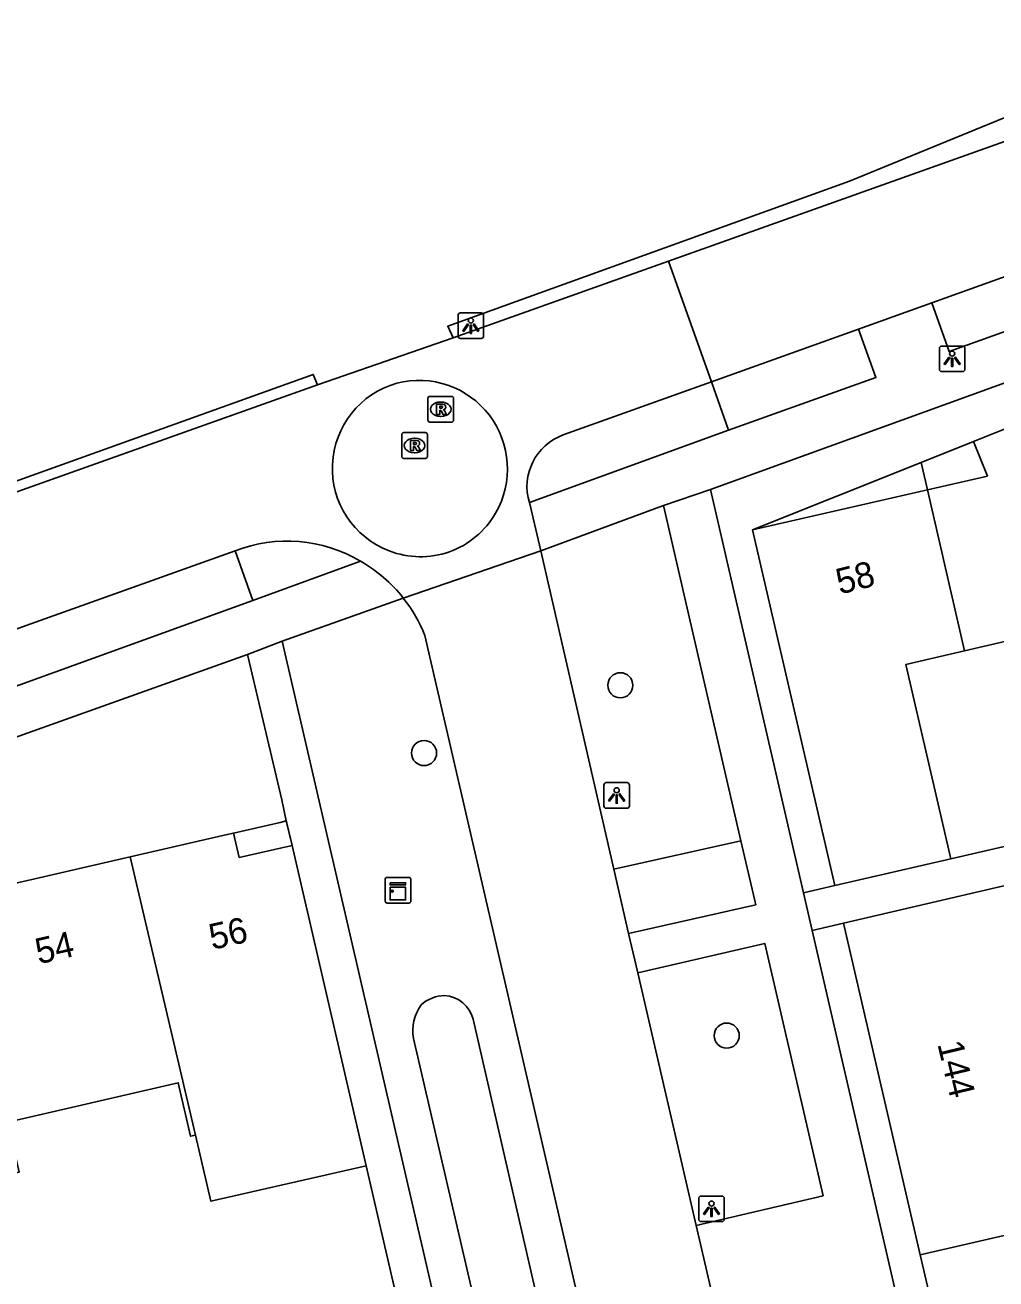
# Model space of a CAD drawing. Extents: x 156414 to 157775, y 382335 to 383765.
# Drawn here: x 156745.57 to 156783.36, y 383571.6 to 383620.41 of the extents above; entities that cross this region are included whole.
import ezdxf

# ---------------------------------------------------------------- set-up
doc = ezdxf.new("R2010")
doc.units = 0
for name, color, linetype in [('IMGEO_Boom', 7, 'Continuous'), ('IMGEO_Fietspad_gesloten', 7, 'Continuous'), ('IMGEO_Greppel_droge_sloot', 7, 'Continuous'), ('IMGEO_Kast', 7, 'Continuous'), ('IMGEO_Lichtpunt', 7, 'Continuous'), ('IMGEO_Muur', 7, 'Continuous'), ('IMGEO_Pand', 7, 'Continuous'), ('IMGEO_Pand_nummerreeks', 7, 'Continuous'), ('IMGEO_Pand_overbouw', 7, 'Continuous'), ('IMGEO_Parkeervlak_open', 7, 'Continuous'), ('IMGEO_Rijbaan_lokaal_gesloten', 7, 'Continuous'), ('IMGEO_Rijbaan_lokaal_open', 7, 'Continuous'), ('IMGEO_Rioolput', 7, 'Continuous'), ('IMGEO_Voetpad_open', 7, 'Continuous')]:
    doc.layers.add(name, color=color, linetype=linetype)

msp = doc.modelspace()

# ---------------------------------------------------------------- linework, layer by layer
at = {"layer": 'IMGEO_Boom'}
for centre in [(156768.741, 383594.713), (156761.1, 383592.074), (156772.882, 383581.075)]:
    msp.add_circle(centre, 0.489, dxfattribs=at)
at = {"layer": 'IMGEO_Fietspad_gesloten'}
for points in [[(156762.235, 383608.234), (156762.023, 383608.69), (156777.661, 383614.33), (156789.633, 383619.235), (156792.615, 383620.412)], [(156718.529, 383593.076), (156756.788, 383606.815), (156756.95, 383606.409)]]:
    msp.add_lwpolyline(points, dxfattribs=at)
at = {"layer": 'IMGEO_Greppel_droge_sloot'}
for points in [[(156763.009, 383581.709), (156773.182, 383537.326), (156772.99, 383536.117)], [(156772.003, 383535.762), (156771.703, 383535.969), (156770.614, 383538.152), (156760.685, 383580.968)]]:
    msp.add_lwpolyline(points, dxfattribs=at)
for centre, radius, start, end in [((156761.926, 383581.236), 1.4, 91.0106, 132.1597), ((156761.814, 383581.407), 1.233, 14.2064, 85.9591), ((156762.405, 383581.259), 1.744, 144.4291, 189.6137)]:
    msp.add_arc(centre, radius, start, end, dxfattribs=at)
at = {"layer": 'IMGEO_Kast'}
for p, q in [((156759.66, 383587.234), (156760.501, 383587.234)), ((156760.501, 383587.234), (156759.66, 383587.234)), ((156759.585, 383586.309), (156759.585, 383587.15)), ((156759.585, 383587.15), (156759.585, 383586.309)), ((156760.585, 383587.159), (156760.585, 383586.318)), ((156760.585, 383586.318), (156760.585, 383587.159)), ((156760.51, 383586.234), (156759.669, 383586.234)), ((156759.669, 383586.234), (156760.51, 383586.234))]:
    msp.add_line(p, q, dxfattribs=at)
for points in [[(156759.78, 383587.024), (156760.38, 383587.024), (156760.38, 383586.939), (156759.78, 383586.939), (156759.78, 383587.024)], [(156759.78, 383586.849), (156760.38, 383586.849), (156760.38, 383586.36), (156759.78, 383586.36), (156759.78, 383586.849)]]:
    msp.add_lwpolyline(points, dxfattribs=at)
msp.add_circle((156759.864, 383586.698), 0.0377, dxfattribs=at)
for centre, start, end in [((156759.663, 383587.156), 92.4484, 184.2845), ((156759.663, 383587.156), 92.4484, 184.2845), ((156760.507, 383587.156), 2.4484, 94.2845), ((156760.507, 383587.156), 2.4484, 94.2845), ((156759.663, 383586.312), 182.4484, 274.2845), ((156759.663, 383586.312), 182.4484, 274.2845), ((156760.507, 383586.312), 272.4484, 4.2845), ((156760.507, 383586.312), 272.4484, 4.2845)]:
    msp.add_arc(centre, 0.0779, start, end, dxfattribs=at)
at = {"layer": 'IMGEO_Lichtpunt'}
for p, q in [((156763.324, 383609.21), (156762.516, 383609.21)), ((156763.324, 383609.21), (156762.516, 383609.21)), ((156762.422, 383609.115), (156762.422, 383608.308)), ((156762.422, 383609.115), (156762.422, 383608.308)), ((156763.418, 383608.308), (156763.418, 383609.115)), ((156763.418, 383608.308), (156763.418, 383609.115)), ((156762.516, 383608.214), (156763.324, 383608.214)), ((156762.516, 383608.214), (156763.324, 383608.214)), ((156781.16, 383607.824), (156781.16, 383607.017)), ((156781.16, 383607.824), (156781.16, 383607.017)), ((156782.062, 383607.919), (156781.254, 383607.919)), ((156782.062, 383607.919), (156781.254, 383607.919)), ((156782.156, 383607.017), (156782.156, 383607.824)), ((156782.156, 383607.017), (156782.156, 383607.824)), ((156781.254, 383606.923), (156782.062, 383606.923)), ((156781.254, 383606.923), (156782.062, 383606.923)), ((156768.099, 383590.827), (156768.099, 383590.02)), ((156768.099, 383590.827), (156768.099, 383590.02)), ((156769.001, 383590.922), (156768.193, 383590.922)), ((156769.001, 383590.922), (156768.193, 383590.922)), ((156769.095, 383590.02), (156769.095, 383590.827)), ((156769.095, 383590.02), (156769.095, 383590.827)), ((156768.193, 383589.926), (156769.001, 383589.926)), ((156768.193, 383589.926), (156769.001, 383589.926)), ((156771.791, 383574.736), (156771.791, 383573.929)), ((156771.791, 383574.736), (156771.791, 383573.929)), ((156772.693, 383574.831), (156771.885, 383574.831)), ((156772.693, 383574.831), (156771.885, 383574.831)), ((156772.787, 383573.929), (156772.787, 383574.736)), ((156772.787, 383573.929), (156772.787, 383574.736)), ((156771.885, 383573.835), (156772.693, 383573.835)), ((156771.885, 383573.835), (156772.693, 383573.835))]:
    msp.add_line(p, q, dxfattribs=at)
for points in [[(156762.796, 383608.779), (156762.835, 383608.751), (156762.647, 383608.489), (156762.609, 383608.516), (156762.796, 383608.779)], [(156762.898, 383608.731), (156762.945, 383608.731), (156762.945, 383608.409), (156762.898, 383608.409), (156762.898, 383608.731)], [(156763.008, 383608.751), (156763.046, 383608.778), (156763.233, 383608.516), (156763.194, 383608.488), (156763.008, 383608.751)], [(156781.534, 383607.488), (156781.573, 383607.46), (156781.385, 383607.198), (156781.347, 383607.225), (156781.534, 383607.488)], [(156781.636, 383607.44), (156781.683, 383607.44), (156781.683, 383607.118), (156781.636, 383607.118), (156781.636, 383607.44)], [(156781.746, 383607.46), (156781.784, 383607.487), (156781.971, 383607.225), (156781.932, 383607.197), (156781.746, 383607.46)], [(156768.473, 383590.491), (156768.512, 383590.463), (156768.324, 383590.201), (156768.286, 383590.228), (156768.473, 383590.491)], [(156768.575, 383590.443), (156768.622, 383590.443), (156768.622, 383590.121), (156768.575, 383590.121), (156768.575, 383590.443)], [(156768.685, 383590.463), (156768.723, 383590.49), (156768.91, 383590.228), (156768.871, 383590.2), (156768.685, 383590.463)], [(156772.165, 383574.4), (156772.204, 383574.372), (156772.016, 383574.11), (156771.978, 383574.137), (156772.165, 383574.4)], [(156772.267, 383574.352), (156772.314, 383574.352), (156772.314, 383574.03), (156772.267, 383574.03), (156772.267, 383574.352)], [(156772.377, 383574.372), (156772.415, 383574.399), (156772.602, 383574.137), (156772.563, 383574.109), (156772.377, 383574.372)]]:
    msp.add_lwpolyline(points, dxfattribs=at)
for centre in [(156762.921, 383608.913), (156781.659, 383607.622), (156768.598, 383590.625), (156772.29, 383574.534)]:
    msp.add_circle(centre, 0.0994, dxfattribs=at)
for centre, start, end in [((156762.516, 383609.115), 90, 180), ((156762.516, 383609.115), 90, 180), ((156763.324, 383609.115), 0, 90), ((156763.324, 383609.115), 0, 90), ((156762.516, 383608.308), 180, 270), ((156762.516, 383608.308), 180, 270), ((156763.324, 383608.308), 270, 0), ((156763.324, 383608.308), 270, 360), ((156781.254, 383607.824), 90, 180), ((156781.254, 383607.824), 90, 180), ((156782.062, 383607.824), 0, 90), ((156782.062, 383607.824), 0, 90), ((156781.254, 383607.017), 180, 270), ((156781.254, 383607.017), 180, 270), ((156782.062, 383607.017), 270, 0), ((156782.062, 383607.017), 270, 360), ((156768.193, 383590.827), 90, 180), ((156768.193, 383590.827), 90, 180), ((156769.001, 383590.827), 0, 90), ((156769.001, 383590.827), 0, 90), ((156768.193, 383590.02), 180, 270), ((156768.193, 383590.02), 180, 270), ((156769.001, 383590.02), 270, 0), ((156769.001, 383590.02), 270, 360), ((156771.885, 383574.736), 90, 180), ((156771.885, 383574.736), 90, 180), ((156772.693, 383574.736), 0, 90), ((156772.693, 383574.736), 0, 90), ((156771.885, 383573.929), 180, 270), ((156771.885, 383573.929), 180, 270), ((156772.693, 383573.929), 270, 0), ((156772.693, 383573.929), 270, 360)]:
    msp.add_arc(centre, 0.0946, start, end, dxfattribs=at)
at = {"layer": 'IMGEO_Muur'}
msp.add_lwpolyline([(156761.054, 383566.473), (156758.255, 383578.582)], dxfattribs=at)
at = {"layer": 'IMGEO_Pand'}
for points in [[(156780.692, 383602.321), (156783.028, 383602.856), (156782.49, 383604.202), (156788.196, 383606.48), (156788.733, 383605.15), (156790.803, 383606.376)], [(156777.095, 383586.912), (156773.892, 383600.765), (156780.692, 383602.321)], [(156780.692, 383602.321), (156782.14, 383596.051)], [(156794.02, 383600.955), (156791.134, 383599.243), (156791.905, 383597.332), (156786.247, 383595.088), (156785.547, 383596.843), (156782.14, 383596.051)], [(156782.14, 383596.051), (156779.849, 383595.517), (156781.609, 383587.956)], [(156755.967, 383588.471), (156753.904, 383588.008), (156753.677, 383588.957), (156753.435, 383588.901), (156749.662, 383588.034)], [(156755.967, 383588.471), (156758.255, 383578.582), (156758.851, 383576.004)], [(156742.759, 383586.448), (156746.117, 383587.22), (156749.662, 383588.034)], [(156749.662, 383588.034), (156752.196, 383577.2)], [(156781.609, 383587.956), (156777.095, 383586.912)], [(156777.425, 383585.449), (156785.225, 383587.268), (156787.749, 383583.025)], [(156780.408, 383572.537), (156777.425, 383585.449)], [(156752.196, 383577.2), (156752.011, 383577.158), (156751.531, 383579.241), (156744.893, 383577.71), (156745.342, 383575.763), (156745.155, 383575.72)], [(156752.196, 383577.2), (156752.799, 383574.624), (156758.851, 383576.004)], [(156786.324, 383573.903), (156780.408, 383572.537)], [(156782.46, 383563.774), (156780.408, 383572.537)]]:
    msp.add_lwpolyline(points, dxfattribs=at)
at = {"layer": 'IMGEO_Pand_overbouw'}
for points in [[(156782.49, 383604.202), (156780.446, 383603.385), (156780.692, 383602.321), (156783.028, 383602.856)], [(156780.692, 383602.321), (156780.446, 383603.385), (156773.892, 383600.765)], [(156755.967, 383588.471), (156755.753, 383589.346), (156755.735, 383589.43), (156755.5, 383589.376), (156753.677, 383588.957), (156753.904, 383588.008)]]:
    msp.add_lwpolyline(points, close=True, dxfattribs=at)
at = {"layer": 'IMGEO_Parkeervlak_open'}
for points in [[(156772.945, 383604.641), (156772.289, 383606.525)], [(156754.43, 383598.012), (156753.746, 383599.946)], [(156773.427, 383588.663), (156768.484, 383587.55)]]:
    msp.add_lwpolyline(points, dxfattribs=at)
at = {"layer": 'IMGEO_Rijbaan_lokaal_gesloten'}
for points in [[(156793.104, 383619.267), (156790.731, 383618.379), (156770.618, 383611.218)], [(156780.861, 383609.598), (156786.649, 383611.673)], [(156770.618, 383611.218), (156762.235, 383608.234)], [(156770.618, 383611.218), (156772.289, 383606.525)], [(156778.014, 383608.578), (156780.861, 383609.598)], [(156756.95, 383606.409), (156762.235, 383608.234)], [(156772.289, 383606.525), (156778.014, 383608.578)], [(156756.95, 383606.409), (156724.749, 383594.953)], [(156766.511, 383604.455), (156772.289, 383606.525)], [(156765.643, 383599.951), (156765.201, 383601.823)], [(156722.37, 383588.514), (156722.853, 383588.735), (156723.338, 383588.953), (156723.825, 383589.168), (156726.855, 383590.344), (156753.746, 383599.946)], [(156760.292, 383598.109), (156765.643, 383599.951)], [(156768.484, 383587.55), (156765.643, 383599.951)], [(156761.134, 383596.648), (156775.598, 383534.07)], [(156769.064, 383585.045), (156768.484, 383587.55)], [(156769.416, 383583.524), (156769.064, 383585.045)], [(156771.692, 383573.686), (156769.416, 383583.524)], [(156772.445, 383570.435), (156771.692, 383573.686)]]:
    msp.add_lwpolyline(points, dxfattribs=at)
for centre, radius, start, end in [((156767.239, 383602.451), 2.132, 109.9608, 197.1183), ((156755.775, 383594.761), 5.568, 59.2311, 111.368), ((156755.739, 383594.506), 5.806, 38.3618, 60.2211), ((156755.703, 383594.491), 5.843, 21.6592, 38.252)]:
    msp.add_arc(centre, radius, start, end, dxfattribs=at)
at = {"layer": 'IMGEO_Rijbaan_lokaal_open'}
for centre, radius, start, end in [((156760.967, 383603.157), 3.439, 105.6843, 249.1385), ((156760.905, 383603.138), 3.442, 330.0204, 104.6073), ((156760.904, 383603.136), 3.442, 290.0554, 330.0543), ((156760.968, 383603.148), 3.432, 249.0662, 288.9768)]:
    msp.add_arc(centre, radius, start, end, dxfattribs=at)
at = {"layer": 'IMGEO_Rioolput'}
for p, q in [((156761.247, 383605.032), (156761.247, 383605.884)), ((156761.322, 383605.958), (156762.174, 383605.958)), ((156761.735, 383605.738), (156761.76, 383605.738)), ((156762.248, 383605.884), (156762.248, 383605.032)), ((156762.174, 383604.958), (156761.322, 383604.958)), ((156761.758, 383605.178), (156761.733, 383605.178)), ((156760.231, 383603.62), (156760.231, 383604.472)), ((156760.306, 383604.546), (156761.158, 383604.546)), ((156760.719, 383604.326), (156760.744, 383604.326)), ((156761.232, 383604.472), (156761.232, 383603.62)), ((156761.158, 383603.546), (156760.306, 383603.546)), ((156760.742, 383603.766), (156760.717, 383603.766))]:
    msp.add_line(p, q, dxfattribs=at)
for points in [[(156761.247, 383605.032), (156761.247, 383605.884)], [(156761.322, 383605.958), (156762.174, 383605.958)], [(156762.248, 383605.884), (156762.248, 383605.032)], [(156761.836, 383605.656), (156761.584, 383605.658), (156761.584, 383605.258)], [(156761.584, 383605.258), (156761.708, 383605.258), (156761.708, 383605.42), (156761.719, 383605.42)], [(156761.762, 383605.577), (156761.708, 383605.577), (156761.708, 383605.496)], [(156761.708, 383605.496), (156761.76, 383605.496)], [(156761.766, 383605.391), (156761.837, 383605.258), (156761.977, 383605.258), (156761.912, 383605.384)], [(156762.174, 383604.958), (156761.322, 383604.958)], [(156760.231, 383603.62), (156760.231, 383604.472)], [(156760.306, 383604.546), (156761.158, 383604.546)], [(156761.232, 383604.472), (156761.232, 383603.62)], [(156760.82, 383604.244), (156760.568, 383604.246), (156760.568, 383603.846)], [(156760.568, 383603.846), (156760.692, 383603.846), (156760.692, 383604.008), (156760.703, 383604.008)], [(156760.746, 383604.165), (156760.692, 383604.165), (156760.692, 383604.084)], [(156760.692, 383604.084), (156760.744, 383604.084)], [(156760.75, 383603.979), (156760.821, 383603.846), (156760.961, 383603.846), (156760.896, 383603.972)], [(156761.158, 383603.546), (156760.306, 383603.546)]]:
    msp.add_lwpolyline(points, dxfattribs=at)
for centre, radius, start, end in [((156761.324, 383605.882), 0.0765, 91.552, 178.448), ((156761.324, 383605.882), 0.0765, 91.552, 178.448), ((156762.172, 383605.882), 0.0765, 1.552, 88.448), ((156762.172, 383605.882), 0.0765, 1.552, 88.448), ((156761.718, 383605.367), 0.0533, 26.0293, 88.6989), ((156761.744, 383605.685), 0.19, 274.7715, 282.9687), ((156761.768, 383605.481), 0.0964, 77.0061, 93.1865), ((156761.782, 383605.538), 0.0378, 276.6634, 79.6772), ((156761.835, 383605.546), 0.109, 350.3612, 89.416), ((156761.833, 383605.546), 0.112, 277.5842, 350.9817), ((156761.817, 383605.331), 0.108, 29.5134, 73.7905), ((156761.324, 383605.034), 0.0765, 181.552, 268.448), ((156761.324, 383605.034), 0.0765, 181.552, 268.448), ((156762.172, 383605.034), 0.0765, 271.552, 358.448), ((156762.172, 383605.034), 0.0765, 271.552, 358.448), ((156760.308, 383604.47), 0.0765, 91.552, 178.448), ((156760.308, 383604.47), 0.0765, 91.552, 178.448), ((156761.156, 383604.47), 0.0765, 1.552, 88.448), ((156761.156, 383604.47), 0.0765, 1.552, 88.448), ((156760.702, 383603.955), 0.0533, 26.0293, 88.6989), ((156760.728, 383604.273), 0.19, 274.7715, 282.9687), ((156760.752, 383604.069), 0.0964, 77.0061, 93.1865), ((156760.766, 383604.126), 0.0378, 276.6634, 79.6772), ((156760.819, 383604.134), 0.109, 350.3612, 89.416), ((156760.817, 383604.134), 0.112, 277.5842, 350.9817), ((156760.801, 383603.919), 0.108, 29.5134, 73.7905), ((156760.308, 383603.622), 0.0765, 181.552, 268.448), ((156760.308, 383603.622), 0.0765, 181.552, 268.448), ((156761.156, 383603.622), 0.0765, 271.552, 358.448), ((156761.156, 383603.622), 0.0765, 271.552, 358.448)]:
    msp.add_arc(centre, radius, start, end, dxfattribs=at)
for centre, major_axis, ratio, start_param, end_param in [((156761.734, 383605.458), (-0.387, 0.002), 0.722429, 4.712389, 7.853982), ((156761.759, 383605.458), (-0.39, 0.002), 0.717154, 1.570796, 4.712389), ((156760.718, 383604.046), (-0.387, 0.002), 0.722429, 4.712389, 7.853982), ((156760.743, 383604.046), (-0.39, 0.002), 0.717154, 1.570796, 4.712389)]:
    msp.add_ellipse(centre, major_axis=major_axis, ratio=ratio, start_param=start_param, end_param=end_param, dxfattribs=at)
at = {"layer": 'IMGEO_Voetpad_open'}
for points in [[(156786.649, 383611.673), (156787.328, 383609.783), (156781.536, 383607.711), (156780.861, 383609.598)], [(156772.252, 383602.333), (156797.279, 383611.402), (156797.939, 383610.291)], [(156778.014, 383608.578), (156778.69, 383606.689), (156772.945, 383604.641)], [(156772.945, 383604.641), (156765.201, 383601.823)], [(156770.423, 383601.714), (156772.252, 383602.333)], [(156775.875, 383586.632), (156772.252, 383602.333)], [(156765.643, 383599.951), (156770.423, 383601.714)], [(156770.423, 383601.714), (156773.427, 383588.663)], [(156758.623, 383599.545), (156754.43, 383598.012)], [(156723.043, 383586.777), (156727.613, 383588.388), (156738.687, 383592.348), (156743.985, 383594.239), (156754.43, 383598.012)], [(156755.576, 383596.427), (156760.292, 383598.109)], [(156754.228, 383595.916), (156755.576, 383596.427)], [(156762.082, 383568.318), (156755.576, 383596.427)], [(156658.179, 383520.853), (156703.731, 383565.281), (156724.098, 383585.15), (156754.228, 383595.916)], [(156754.228, 383595.916), (156755.557, 383590.251), (156755.735, 383589.43), (156755.967, 383588.471)], [(156773.427, 383588.663), (156774.013, 383586.166), (156769.064, 383585.045)], [(156786.798, 383587.555), (156786.385, 383589.061), (156781.609, 383587.956)], [(156775.875, 383586.632), (156777.095, 383586.912)], [(156776.212, 383585.17), (156775.875, 383586.632)], [(156777.425, 383585.449), (156776.212, 383585.17)], [(156796.755, 383496.15), (156776.212, 383585.17)], [(156769.416, 383583.524), (156774.36, 383584.662), (156776.636, 383574.842), (156771.692, 383573.686)], [(156758.851, 383576.004), (156761.054, 383566.473)]]:
    msp.add_lwpolyline(points, dxfattribs=at)

# ---------------------------------------------------------------- texts
at = {"layer": 'IMGEO_Pand_nummerreeks'}
for s, rotation, p in [('58', 14.2098, (156777.281, 383598.24)), ('56', 12.6509, (156752.852, 383584.41)), ('54', 12.9416, (156746.095, 383583.848)), ('144', 283.4795, (156781.078, 383580.753))]:
    msp.add_text(s, height=1, rotation=rotation, dxfattribs=at).set_placement(p)

doc.saveas('drawing.dxf')
